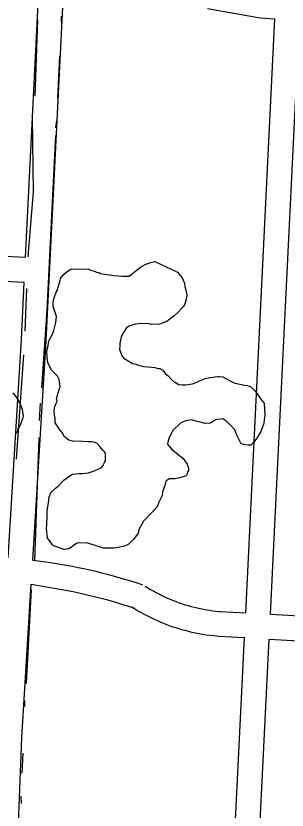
# Model space of a CAD drawing. Extents: x 3677843 to 3715951, y 511991 to 537744.
# Drawn here: x 3691732 to 3692061, y 525227 to 526190 of the extents above; entities that cross this region are included whole.
import ezdxf

# ---------------------------------------------------------------- set-up
doc = ezdxf.new("R2010")
doc.units = 0
for name, color, linetype in [('V-ROAD-CNTR', 7, 'Continuous'), ('V-SITE-VEGE', 7, 'Continuous'), ('V-TOPO-SHOR', 7, 'Continuous')]:
    doc.layers.add(name, color=color, linetype=linetype)

msp = doc.modelspace()

# ---------------------------------------------------------------- linework, layer by layer
at = {"layer": 'V-ROAD-CNTR'}
for points in [[(3691744.08, 525896.94), (3691761.02, 526237.86)], [(3691752.87, 525530.19), (3691769.1, 525795.93), (3691790.85, 526233.87)], [(3691964.55, 526199.14), (3692028.71, 526187.95), (3692046.31, 526186.66)], [(3692011.03, 525466.1), (3692019.69, 525640.84), (3692046.31, 526186.66)], [(3692040.98, 525464.38), (3692049.65, 525639.36), (3692076.24, 526184.48)], [(3691744.08, 525896.94), (3691362.08, 525916.01)], [(3691742.6, 525866.98), (3691360.43, 525886.06)], [(3691722.97, 525532.79), (3691739.15, 525797.59), (3691742.6, 525866.98)], [(3691752.87, 525530.19), (3691772, 525527.52), (3691779.19, 525526.43), (3691786.37, 525525.26), (3691793.53, 525524.01), (3691800.68, 525522.68), (3691807.82, 525521.27), (3691814.94, 525519.78), (3691822.04, 525518.21), (3691829.12, 525516.56), (3691836.18, 525514.83), (3691843.23, 525513.02), (3691850.25, 525511.13), (3691857.25, 525509.16), (3691864.23, 525507.11), (3691871.19, 525504.99), (3691878.12, 525502.79), (3691884.99, 525500.52), (3691885.86, 525500.22)], [(3691752.27, 524082.05), (3691703.32, 524222.41), (3691696.09, 524255.67), (3691692.76, 524283.39), (3691692.19, 524314.97), (3691700.04, 524461.19), (3691716.21, 524727.26), (3691725.3, 524950.85), (3691739.7, 525314.75), (3691751.08, 525500.96)], [(3691751.08, 525500.96), (3691788.21, 525494.49), (3691795.03, 525493.22), (3691801.83, 525491.87), (3691808.62, 525490.45), (3691815.39, 525488.95), (3691822.15, 525487.38), (3691828.88, 525485.73), (3691835.6, 525484), (3691842.3, 525482.2), (3691848.97, 525480.33), (3691855.63, 525478.38), (3691862.26, 525476.35), (3691868.87, 525474.25), (3691875.49, 525472.06), (3691876.28, 525471.79)], [(3691889.07, 525498.7), (3691892.43, 525496.58), (3691895.7, 525494.6), (3691899.01, 525492.69), (3691902.37, 525490.84), (3691905.75, 525489.06), (3691909.17, 525487.34), (3691912.62, 525485.69), (3691916.1, 525484.11), (3691919.61, 525482.6), (3691923.15, 525481.15), (3691926.72, 525479.77), (3691930.31, 525478.47), (3691933.93, 525477.23), (3691937.57, 525476.06), (3691941.24, 525474.97), (3691944.92, 525473.94), (3691948.63, 525472.99), (3691952.35, 525472.11), (3691956.09, 525471.3), (3691959.84, 525470.57), (3691963.61, 525469.91), (3691967.39, 525469.32), (3691971.18, 525468.8), (3691974.98, 525468.36), (3691978.83, 525467.99), (3691980.22, 525467.87)], [(3691873.07, 525473.32), (3691876.67, 525471.05), (3691880.45, 525468.77), (3691884.27, 525466.56), (3691888.12, 525464.44), (3691892.02, 525462.38), (3691895.96, 525460.4), (3691899.94, 525458.5), (3691903.95, 525456.68), (3691908, 525454.93), (3691912.08, 525453.27), (3691916.19, 525451.68), (3691920.33, 525450.17), (3691924.5, 525448.75), (3691928.7, 525447.4), (3691932.93, 525446.14), (3691937.17, 525444.96), (3691941.44, 525443.86), (3691945.73, 525442.85), (3691950.04, 525441.92), (3691954.36, 525441.07), (3691958.7, 525440.31), (3691963.06, 525439.63), (3691967.43, 525439.04), (3691971.81, 525438.53), (3691976.15, 525438.11), (3691977.75, 525437.98)], [(3691979.85, 525467.9), (3692011.03, 525466.11)], [(3692040.98, 525464.38), (3692299.5, 525449.5)], [(3691945.12, 524084.26), (3691959.61, 524381.31), (3691978.29, 524805.52), (3692009.54, 525436.14)], [(3691978.13, 525437.95), (3692009.54, 525436.14)], [(3692003.83, 524703.59), (3692008.26, 524804.12), (3692039.5, 525434.42)], [(3692039.49, 525434.42), (3692297.98, 525419.53)]]:
    msp.add_lwpolyline(points, dxfattribs=at)
at = {"layer": 'V-SITE-VEGE'}
for points in [[(3691781.79, 525825.7), (3691777.72, 525837.77), (3691777.66, 525841.64), (3691778.15, 525845.51), (3691779.19, 525849.39), (3691781.3, 525854.95), (3691782.37, 525857.18), (3691783.43, 525859.95), (3691786.04, 525869.38), (3691786.55, 525871.6), (3691789.79, 525876.07), (3691794.69, 525880.01), (3691799.06, 525882.85), (3691801.26, 525883.44), (3691812.86, 525883.08), (3691820.04, 525883.19), (3691822.82, 525881.58), (3691827.81, 525880.56), (3691830.03, 525879.5), (3691832.8, 525878.99), (3691835.03, 525877.92), (3691837.25, 525877.41), (3691851.63, 525875.44), (3691861.58, 525874.5), (3691869.87, 525874.63), (3691875.86, 525879.15), (3691878.04, 525881.39), (3691881.31, 525883.66), (3691883.49, 525885.35), (3691888.96, 525888.75), (3691895.54, 525891.07), (3691897.74, 525891.66), (3691901.04, 525892.27), (3691928.31, 525879.46), (3691933.95, 525872.38), (3691936.81, 525865.81), (3691937.43, 525861.95), (3691938.61, 525857.55), (3691939.22, 525853.7), (3691939.81, 525851.5), (3691938.79, 525846.51), (3691937.76, 525842.08), (3691936.18, 525837.64), (3691934, 525835.95), (3691928.57, 525830.33), (3691924.21, 525826.4), (3691915.5, 525819.63), (3691906.72, 525816.17), (3691896.78, 525816.01), (3691894.02, 525816.51), (3691885.17, 525816.92), (3691880.76, 525816.84), (3691876.9, 525816.23), (3691869.77, 525813.9), (3691866.49, 525811.64), (3691862.72, 525806.05), (3691861.11, 525803.27), (3691860.05, 525800.49), (3691858.52, 525792.74), (3691858.58, 525789.43), (3691858.08, 525786.1), (3691858.68, 525783.35), (3691860.98, 525777.87), (3691863.23, 525775.15), (3691873.83, 525768.7), (3691877.71, 525767.66), (3691880.49, 525766.6), (3691884.37, 525765.56), (3691887.14, 525765.05), (3691897.09, 525764.11), (3691900.96, 525763.63), (3691904.85, 525762.59), (3691907.05, 525762.62), (3691910.4, 525760.47), (3691913.79, 525756.11), (3691916.58, 525753.95), (3691920.52, 525749.59), (3691923.32, 525746.88), (3691925.55, 525745.81), (3691930.01, 525743.13), (3691933.88, 525742.64), (3691938.3, 525742.71), (3691946.56, 525743.95), (3691952.59, 525746.26), (3691958.62, 525749.12), (3691963.56, 525750.86), (3691976.78, 525752.73), (3691978.99, 525752.77), (3691983.41, 525752.29), (3691995.11, 525745.86), (3691998.45, 525744.81), (3692009.53, 525742.23), (3692013.4, 525741.74), (3692017.29, 525740.15), (3692022.9, 525734.73), (3692030.81, 525723.82), (3692033.63, 525720.55), (3692034.42, 525705.66), (3692033.4, 525700.67), (3692032.93, 525695.69), (3692030.29, 525688.47)], [(3691939.56, 525633.42), (3691937.93, 525631.73), (3691930.78, 525629.96), (3691925.28, 525628.77), (3691918.66, 525628.66), (3691914.29, 525625.82), (3691913.25, 525621.94), (3691912.2, 525618.61), (3691910.09, 525612.5), (3691909.6, 525608.63), (3691905.88, 525600.29), (3691903.76, 525594.73), (3691886.93, 525577.34), (3691881.58, 525567.31), (3691880.55, 525562.88), (3691875.15, 525555.06), (3691870.26, 525550.56), (3691868.63, 525548.88), (3691864.24, 525547.15), (3691856.54, 525545.37), (3691851.58, 525544.73), (3691838.34, 525544.51), (3691836.11, 525545.58), (3691819.46, 525550.82), (3691810.07, 525551.22), (3691806.77, 525550.62), (3691802.4, 525547.78), (3691798.58, 525544.96), (3691796.39, 525543.82), (3691793.64, 525543.22), (3691790.88, 525543.18), (3691788.66, 525543.69), (3691781.44, 525546.33), (3691778.11, 525547.38), (3691776.43, 525549.01), (3691773.04, 525553.92), (3691770.78, 525556.65), (3691770.17, 525560.5), (3691770.1, 525564.36), (3691769.48, 525568.77), (3691769.97, 525572.64), (3691769.92, 525575.4), (3691770.35, 525583.14), (3691770.23, 525589.76), (3691772.23, 525602.49), (3691772.18, 525605.8), (3691773.77, 525609.69), (3691774.84, 525611.92), (3691780.26, 525617.53), (3691783.54, 525619.8), (3691790.6, 525627.09), (3691796.59, 525631.6), (3691800.96, 525634.44), (3691809.23, 525635.13), (3691813.1, 525635.19), (3691820.27, 525635.86), (3691828.5, 525638.76), (3691832.33, 525640.48), (3691835.62, 525642.19), (3691837.79, 525644.43), (3691839.93, 525648.33), (3691841, 525650.56), (3691840.86, 525658.84), (3691840.27, 525661.04), (3691838.03, 525663.21), (3691834.08, 525668.11), (3691830.71, 525671.92), (3691827.38, 525672.97), (3691824.06, 525673.47), (3691820.19, 525673.4), (3691813.56, 525673.84), (3691800.86, 525674.18), (3691796.42, 525675.77), (3691791.38, 525679.55), (3691788.53, 525685.02), (3691785.72, 525688.29), (3691780.06, 525696.48), (3691779.97, 525702), (3691779.35, 525705.85), (3691778.7, 525711.91), (3691779.73, 525716.35), (3691782.38, 525723.02), (3691781.79, 525725.77), (3691783.34, 525731.87), (3691785.96, 525740.74), (3691784.71, 525749), (3691782.98, 525753.39), (3691775.13, 525760.99), (3691773.98, 525763.73), (3691771.12, 525769.76), (3691770.47, 525775.82), (3691769.78, 525784.09), (3691771.33, 525790.19), (3691771.83, 525793.51), (3691772.88, 525796.84), (3691775.01, 525801.29), (3691776.62, 525804.08), (3691778.21, 525808.52), (3691779.26, 525811.85), (3691780.8, 525818.5), (3691781.79, 525825.7)], [(3691728.66, 525733.17), (3691733.18, 525727.17), (3691737.72, 525719.52), (3691740.04, 525712.93), (3691740.68, 525707.42), (3691741.28, 525704.67), (3691740.23, 525701.34), (3691737.06, 525693.01), (3691734.38, 525687.99), (3691733.86, 525685.78), (3691732.23, 525684.09)], [(3692030.29, 525688.47), (3692029.22, 525686.25), (3692024.39, 525677.89), (3692020.61, 525672.85), (3692017.36, 525669.49), (3692014.04, 525669.43), (3692010.17, 525669.92), (3692005.74, 525670.95), (3692000.61, 525680.81), (3691997.73, 525687.93), (3691993.22, 525693.38), (3691988.17, 525698.27), (3691983.15, 525701.5), (3691974.34, 525700.24), (3691968.33, 525696.28), (3691961.71, 525695.62), (3691945.07, 525700.31), (3691939.02, 525699.11), (3691935.18, 525697.94), (3691931.89, 525696.23), (3691922.66, 525687.24), (3691920.51, 525683.34), (3691918.37, 525678.89), (3691916.81, 525673.35), (3691916.31, 525670.57), (3691921.93, 525664.04), (3691924.73, 525661.88), (3691935.37, 525653.22), (3691939.89, 525646.68), (3691941.63, 525641.73), (3691941.67, 525638.97), (3691940.6, 525636.75), (3691939.56, 525633.42)]]:
    msp.add_lwpolyline(points, dxfattribs=at)
at = {"layer": 'V-TOPO-SHOR'}
for p, q in [((3691758.43, 526185.2), (3691755.32, 526092.89)), ((3691787.45, 526189.7), (3691787.56, 526175.61)), ((3691785.27, 526141.83), (3691782.69, 526090.11)), ((3691781.62, 526062.76), (3691780.41, 526054.2)), ((3691780.48, 526045.23), (3691775.69, 525948.2)), ((3691745.2, 525859.51), (3691743.04, 525807.79)), ((3691741.56, 525779.15), (3691732.73, 525652.6)), ((3691761.68, 525720.34), (3691760.57, 525699.4)), ((3691760.3, 525678.46), (3691755.08, 525529.29)), ((3691751.08, 525494.65), (3691744.71, 525380.52)), ((3691742.74, 525359.99), (3691742.8, 525352.72)), ((3691740.68, 525295.88), (3691739.59, 525271.52)), ((3691738.53, 525243.73), (3691738.6, 525234.76))]:
    msp.add_line(p, q, dxfattribs=at)
for points in [[(3691752.1, 526066.79), (3691753.25, 525976.22), (3691747.03, 525897.98)], [(3691775.69, 525948.2), (3691769.76, 525833.21), (3691763.24, 525739.15)]]:
    msp.add_lwpolyline(points, dxfattribs=at)

doc.saveas('drawing.dxf')
